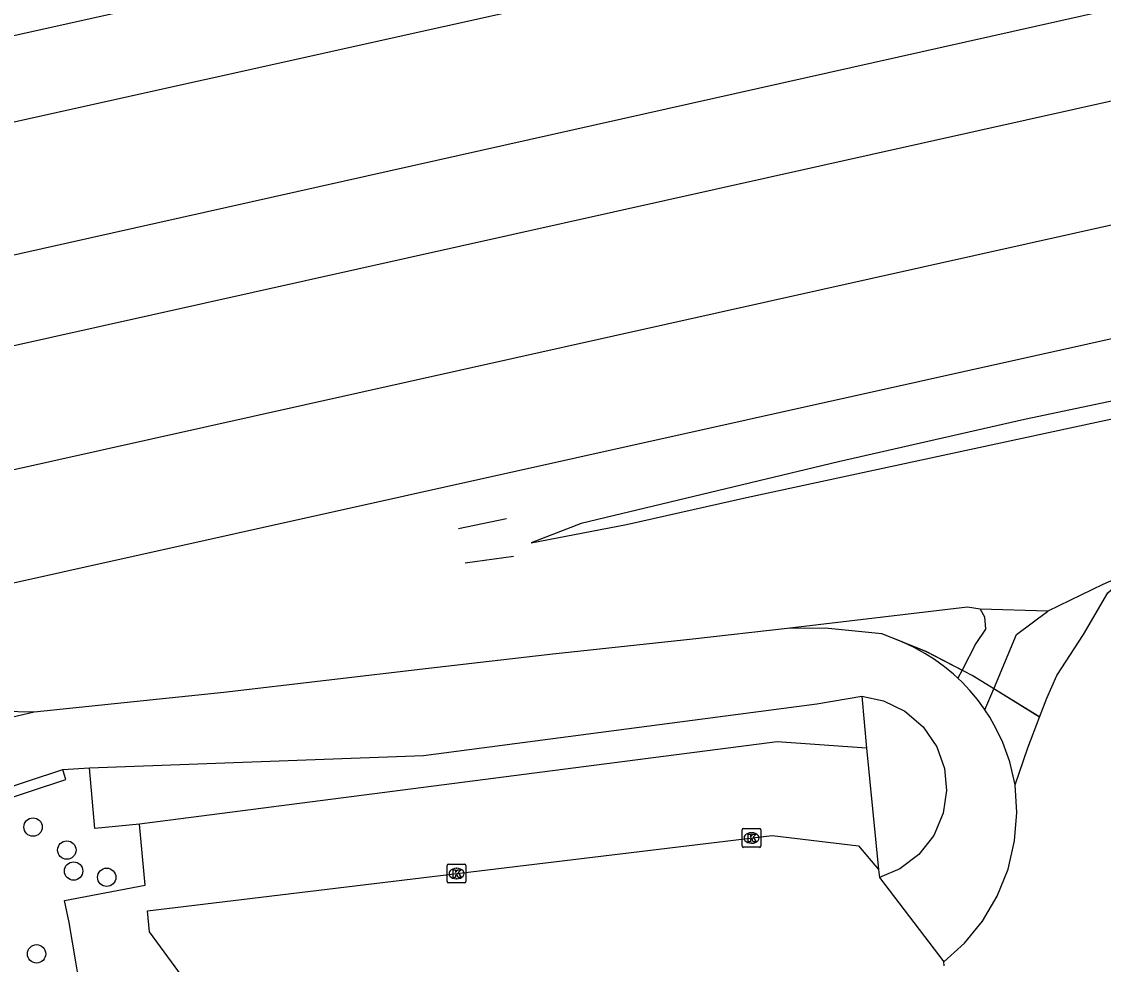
# Model space of a CAD drawing. Extents: x 161477 to 163040, y 383680 to 384868.
# Drawn here: x 161763.4 to 161820.9, y 383749.9 to 383800 of the extents above; entities that cross this region are included whole.
import ezdxf

# ---------------------------------------------------------------- set-up
doc = ezdxf.new("R2010")
doc.units = 0
for name, color, linetype in [('IMGEO_Boom', 7, 'Continuous'), ('IMGEO_Grasland_overig', 7, 'Continuous'), ('IMGEO_Groenvoorziening', 7, 'Continuous'), ('IMGEO_Hek', 7, 'Continuous'), ('IMGEO_Kolk', 7, 'Continuous'), ('IMGEO_Muur', 7, 'Continuous'), ('IMGEO_Parkeervlak_open', 7, 'Continuous'), ('IMGEO_Rijbaan_lokaal_open', 7, 'Continuous'), ('IMGEO_Spoor', 7, 'Continuous'), ('IMGEO_Spoorbaan_halfverhard', 7, 'Continuous')]:
    doc.layers.add(name, color=color, linetype=linetype)

msp = doc.modelspace()

# ---------------------------------------------------------------- linework, layer by layer
at = {"layer": 'IMGEO_Boom'}
for centre in [(161763.976, 383757.177), (161765.772, 383755.952), (161766.133, 383754.837), (161767.894, 383754.503), (161764.16, 383750.43)]:
    msp.add_circle(centre, 0.489, dxfattribs=at)
at = {"layer": 'IMGEO_Grasland_overig'}
for points in [[(161817.539, 383763.032), (161817.926, 383764.039), (161818.461, 383765.249), (161819.878, 383767.428), (161821.162, 383769.645), (161823.064, 383771.317), (161826.987, 383774.488), (161834.38, 383776.227), (161835.089, 383773.127)], [(161814.366, 383768.778), (161814.607, 383768.359), (161814.66, 383767.704), (161814.141, 383766.945), (161813.409, 383765.531)], [(161815.1, 383764.539), (161816.311, 383767.429), (161817.974, 383768.665)], [(161810.218, 383767.029), (161811.494, 383766.522), (161813.409, 383765.531)], [(161817.539, 383763.032), (161815.1, 383764.539)]]:
    msp.add_lwpolyline(points, dxfattribs=at)
at = {"layer": 'IMGEO_Groenvoorziening'}
for points in [[(161813.409, 383765.531), (161813.185, 383765.099)], [(161808.074, 383764.145), (161808.318, 383761.385)], [(161814.631, 383763.418), (161815.1, 383764.539)], [(161816.233, 383759.424), (161816.906, 383761.386), (161817.539, 383763.032)], [(161769.644, 383757.329), (161767.263, 383757.108), (161766.978, 383760.338)]]:
    msp.add_lwpolyline(points, dxfattribs=at)
at = {"layer": 'IMGEO_Hek'}
for points in [[(161816.906, 383761.386), (161817.539, 383763.032), (161817.926, 383764.039), (161818.461, 383765.249), (161819.878, 383767.428), (161821.162, 383769.645), (161823.064, 383771.317), (161826.987, 383774.488), (161834.38, 383776.227), (161835.055, 383773.274)], [(161786.62, 383773.075), (161789.177, 383773.608)], [(161789.537, 383771.585), (161786.969, 383771.223)], [(161817.489, 383763.063), (161813.947, 383765.252), (161811.494, 383766.522), (161809.147, 383767.454), (161806.119, 383767.766), (161804.103, 383767.746), (161799.087, 383767.179), (161791.634, 383766.378), (161785.022, 383765.621), (161774.129, 383764.344), (161764.037, 383763.298), (161761.61, 383762.731), (161758.814, 383761.836)]]:
    msp.add_lwpolyline(points, dxfattribs=at)
at = {"layer": 'IMGEO_Kolk'}
for p, q in [((161801.783, 383757.099), (161802.635, 383757.099)), ((161801.708, 383756.173), (161801.708, 383757.025)), ((161802.196, 383756.879), (161802.221, 383756.879)), ((161802.709, 383757.025), (161802.709, 383756.173)), ((161802.635, 383756.099), (161801.783, 383756.099)), ((161802.219, 383756.319), (161802.194, 383756.319)), ((161786.011, 383754.276), (161786.011, 383755.128)), ((161786.086, 383755.202), (161786.938, 383755.202)), ((161786.499, 383754.982), (161786.524, 383754.982)), ((161787.012, 383755.128), (161787.012, 383754.276)), ((161786.522, 383754.422), (161786.497, 383754.422)), ((161786.938, 383754.202), (161786.086, 383754.202))]:
    msp.add_line(p, q, dxfattribs=at)
for points in [[(161801.783, 383757.099), (161802.635, 383757.099)], [(161801.708, 383756.173), (161801.708, 383757.025)], [(161802.029, 383756.799), (161802.152, 383756.799), (161802.152, 383756.648), (161802.282, 383756.799), (161802.446, 383756.799), (161802.3, 383756.648), (161802.453, 383756.399), (161802.301, 383756.399), (161802.216, 383756.563), (161802.152, 383756.496), (161802.152, 383756.399), (161802.029, 383756.399), (161802.029, 383756.799)], [(161802.709, 383757.025), (161802.709, 383756.173)], [(161802.635, 383756.099), (161801.783, 383756.099)], [(161786.011, 383754.276), (161786.011, 383755.128)], [(161786.086, 383755.202), (161786.938, 383755.202)], [(161786.332, 383754.902), (161786.455, 383754.902), (161786.455, 383754.751), (161786.585, 383754.902), (161786.749, 383754.902), (161786.603, 383754.751), (161786.756, 383754.502), (161786.604, 383754.502), (161786.519, 383754.666), (161786.455, 383754.599), (161786.455, 383754.502), (161786.332, 383754.502), (161786.332, 383754.902)], [(161787.012, 383755.128), (161787.012, 383754.276)], [(161786.938, 383754.202), (161786.086, 383754.202)]]:
    msp.add_lwpolyline(points, dxfattribs=at)
for centre, start, end in [((161801.785, 383757.023), 91.55205, 178.44795), ((161801.785, 383757.023), 91.55205, 178.44795), ((161802.633, 383757.023), 1.55205, 88.44795), ((161802.633, 383757.023), 1.55205, 88.44795), ((161801.785, 383756.175), 181.55205, 268.44795), ((161801.785, 383756.175), 181.55205, 268.44795), ((161802.633, 383756.175), 271.55205, 358.44795), ((161802.633, 383756.175), 271.55205, 358.44795), ((161786.088, 383755.126), 91.55205, 178.44795), ((161786.088, 383755.126), 91.55205, 178.44795), ((161786.936, 383755.126), 1.55205, 88.44795), ((161786.936, 383755.126), 1.55205, 88.44795), ((161786.088, 383754.278), 181.55205, 268.44795), ((161786.088, 383754.278), 181.55205, 268.44795), ((161786.936, 383754.278), 271.55205, 358.44795), ((161786.936, 383754.278), 271.55205, 358.44795)]:
    msp.add_arc(centre, 0.0765, start, end, dxfattribs=at)
for centre, major_axis, ratio, start_param, end_param in [((161802.195, 383756.599), (-0.387, 0.002), 0.722429, 4.712389, 7.853982), ((161802.22, 383756.599), (-0.39, 0.002), 0.717154, 1.570796, 4.712389), ((161786.498, 383754.702), (-0.387, 0.002), 0.722429, 4.712389, 7.853982), ((161786.523, 383754.702), (-0.39, 0.002), 0.717154, 1.570796, 4.712389)]:
    msp.add_ellipse(centre, major_axis=major_axis, ratio=ratio, start_param=start_param, end_param=end_param, dxfattribs=at)
at = {"layer": 'IMGEO_Muur'}
for points in [[(161759.951, 383758.388), (161765.554, 383760.235)], [(161760.123, 383757.866), (161765.727, 383759.713), (161765.633, 383759.998), (161765.554, 383760.235)]]:
    msp.add_lwpolyline(points, dxfattribs=at)
at = {"layer": 'IMGEO_Parkeervlak_open'}
for points in [[(161808.318, 383761.385), (161803.58, 383761.721), (161769.644, 383757.329)], [(161808.318, 383761.385), (161808.967, 383754.917)], [(161792.501, 383712.773), (161783.715, 383724.957), (161782.25, 383727.325), (161766.43, 383748.936), (161766.251, 383750), (161765.898, 383752.107), (161765.641, 383753.277), (161769.938, 383754.094), (161769.644, 383757.329)]]:
    msp.add_lwpolyline(points, dxfattribs=at)
at = {"layer": 'IMGEO_Rijbaan_lokaal_open'}
for points in [[(161810.218, 383767.029), (161809.147, 383767.454), (161806.119, 383767.766), (161804.103, 383767.746)], [(161813.185, 383765.099), (161812.956, 383765.314), (161812.473, 383765.711), (161811.947, 383766.089), (161811.423, 383766.42), (161810.863, 383766.726), (161810.218, 383767.029)], [(161814.631, 383763.418), (161814.611, 383763.449), (161814.232, 383763.964), (161813.832, 383764.443), (161813.414, 383764.885), (161813.185, 383765.099)], [(161766.978, 383760.338), (161784.748, 383760.985), (161805.683, 383763.728), (161808.074, 383764.145)], [(161808.074, 383764.145), (161809.238, 383763.902), (161810.368, 383763.349), (161811.344, 383762.504), (161812.061, 383761.444), (161812.471, 383760.287), (161812.584, 383759.124), (161812.404, 383757.91), (161811.903, 383756.732), (161811.108, 383755.715), (161810.105, 383754.956), (161809.009, 383754.494)], [(161764.037, 383763.298), (161761.61, 383762.731), (161758.814, 383761.836)], [(161816.233, 383759.424), (161815.95, 383760.643), (161815.577, 383761.673), (161815.252, 383762.377), (161814.882, 383763.026), (161814.631, 383763.418)], [(161765.554, 383760.235), (161766.978, 383760.338)], [(161812.448, 383750), (161813.536, 383750.995), (161814.494, 383752.171), (161815.279, 383753.499), (161815.857, 383754.939), (161816.209, 383756.441), (161816.331, 383757.952), (161816.233, 383759.424)], [(161815.294, 383719.233), (161796.764, 383715.267), (161771.336, 383750), (161770.165, 383751.6), (161770.064, 383752.714), (161803.309, 383756.73), (161807.906, 383756.18), (161808.967, 383754.917)], [(161808.967, 383754.917), (161809.009, 383754.494)], [(161809.009, 383754.494), (161812.448, 383750)], [(161812.455, 383749.8), (161812.448, 383750)]]:
    msp.add_lwpolyline(points, dxfattribs=at)
at = {"layer": 'IMGEO_Spoor'}
for points in [[(161750.327, 383784.817), (161856.149, 383808.495), (162010.576, 383842.762), (162025.325, 383846.039), (162038.444, 383849.135), (162081.873, 383858.913), (162203.927, 383886.622), (162328.823, 383914.885), (162363.46, 383922.797), (162370.5, 383924.205), (162377.801, 383925.457), (162384.632, 383926.396), (162393.028, 383927.126), (162402.206, 383927.439), (162408.979, 383927.475)], [(161752.189, 383780.401), (161875.71, 383807.941), (162015.247, 383838.879), (162036.636, 383843.844), (162104.749, 383859.249), (162247.596, 383891.587), (162328.95, 383910.047), (162367.145, 383918.705), (162379.678, 383921.181), (162389.534, 383922.693), (162398.921, 383923.736), (162409, 383924.591)], [(161754.679, 383774.37), (161849.162, 383795.439), (161951.91, 383818.254), (162017.666, 383832.92), (162036.57, 383837.157), (162110.799, 383854.024), (162201.325, 383874.476), (162299.918, 383896.883), (162339.11, 383905.765), (162371.599, 383913.133), (162387.019, 383916.604), (162393.326, 383917.806), (162399.334, 383918.841), (162404.24, 383919.608), (162409.947, 383920.309), (162415.587, 383920.876), (162421.261, 383921.344), (162428.503, 383921.744), (162433.309, 383921.878), (162439.751, 383921.911), (162444.26, 383921.834)], [(161756.532, 383768.759), (161838.28, 383786.934), (161975.143, 383817.362), (162056.37, 383835.441), (162106.404, 383846.645), (162114.629, 383848.32), (162125.792, 383850.602), (162135.244, 383852.231), (162143.31, 383853.698), (162150.399, 383855.002), (162159.118, 383856.876), (162165.31, 383858.261), (162254.853, 383878.091), (162292.538, 383886.494), (162314.34, 383891.261), (162320.369, 383892.646), (162328.355, 383894.602), (162337.399, 383896.883)], [(162046.508, 383865.898), (162016.882, 383859.015), (161999.698, 383854.791), (161939.269, 383839.489), (161917.305, 383834.057), (161891.139, 383827.893), (161859.608, 383820.776), (161745.827, 383795.494)], [(162046.941, 383863.929), (162029.394, 383858.02), (162022.565, 383855.932), (161996.393, 383849.133), (161943.612, 383835.842), (161927.987, 383831.974), (161903.412, 383826.11), (161837.004, 383811.152), (161747.601, 383791.285)]]:
    msp.add_lwpolyline(points, dxfattribs=at)
at = {"layer": 'IMGEO_Spoorbaan_halfverhard'}
for points in [[(161863.541, 383790.107), (161857.156, 383787.654), (161850.119, 383786.333), (161834.375, 383782.991), (161825.676, 383780.743), (161816.733, 383778.863), (161806.838, 383776.611), (161793.135, 383773.339), (161790.49, 383772.313), (161795.562, 383773.285), (161801.935, 383774.721), (161823.364, 383779.326)], [(161823.364, 383779.326), (161824.402, 383773), (161822.963, 383771.358), (161821.905, 383770.539), (161820.899, 383770.093), (161817.974, 383768.665)], [(161814.366, 383768.778), (161813.695, 383768.88), (161804.103, 383767.746)], [(161817.974, 383768.665), (161814.366, 383768.778)], [(161804.103, 383767.746), (161799.087, 383767.179), (161791.634, 383766.378), (161785.022, 383765.621), (161774.129, 383764.344), (161764.037, 383763.298)], [(161764.037, 383763.298), (161762.317, 383763.321), (161758.469, 383762.883)]]:
    msp.add_lwpolyline(points, dxfattribs=at)

doc.saveas('drawing.dxf')
